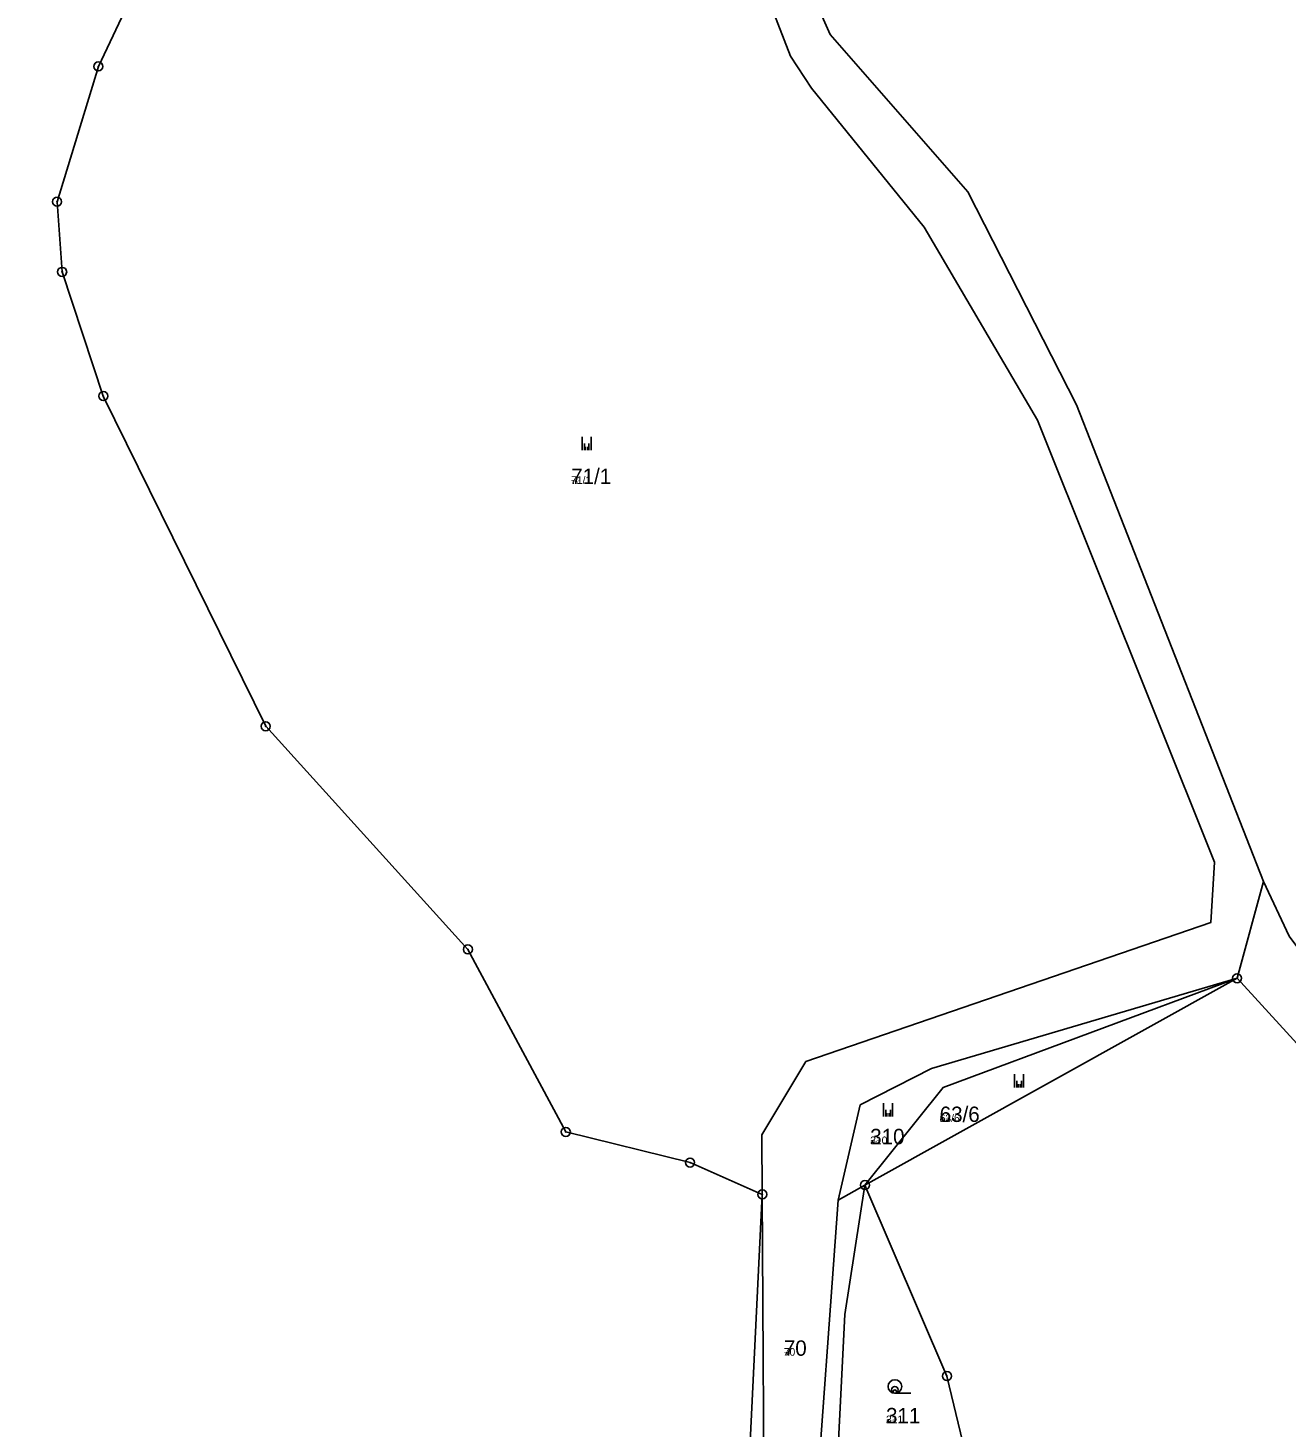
# Model space of a CAD drawing. Extents: x -759873 to -758487, y -975024 to -973516.
# Drawn here: x -759674.3 to -759535.1, y -974042.3 to -973887.5 of the extents above; entities that cross this region are included whole.
import ezdxf

# ---------------------------------------------------------------- set-up
doc = ezdxf.new("R2010")
doc.units = 0
for name, color, linetype in [('KAT_02_hranice parcel', 7, 'Continuous'), ('KAT_03_1000_čísla parcelní', 7, 'Continuous'), ('KAT_03_250_čísla parcelní', 7, 'Continuous'), ('KAT_03_500_čísla parcelní', 7, 'Continuous'), ('KAT_05_1000_značky kultur', 7, 'Continuous'), ('KAT_05_250_značky kultur', 7, 'Continuous'), ('KAT_05_500_značky kultur', 7, 'Continuous'), ('KAT_11_značky bodu BP', 7, 'Continuous'), ('KAT_14_plocha_pozemek', 7, 'Continuous')]:
    doc.layers.add(name, color=color, linetype=linetype)

msp = doc.modelspace()

# ---------------------------------------------------------------- linework, layer by layer
at = {"layer": 'KAT_02_hranice parcel'}
for p, q in [((-759540.62, -973992.59), (-759537.69, -973981.89)), ((-759581.76, -974015.47), (-759540.62, -973992.59)), ((-759584.71, -974017.13), (-759581.76, -974015.47))]:
    msp.add_line(p, q, dxfattribs=at)
for points in [[(-759642.86, -973817.27), (-759622.31, -973845.36), (-759599.3, -973863.35), (-759595.14, -973866.68), (-759585.59, -973888.19), (-759570.4, -973905.6), (-759558.36, -973929.16), (-759537.69, -973981.89)], [(-759646.4, -973820.05), (-759624.62, -973848.25), (-759601.48, -973866.73), (-759598.12, -973869.56), (-759590, -973890.6), (-759587.66, -973894.15), (-759575.23, -973909.5), (-759562.68, -973930.86), (-759543.13, -973979.74), (-759543.54, -973986.43), (-759588.28, -974001.82), (-759593.15, -974009.93), (-759593.11, -974016.5)], [(-759673.37, -973834.52), (-759660.11, -973862.2), (-759658.11, -973874), (-759666.51, -973891.74), (-759671.07, -973906.7), (-759670.51, -973914.46), (-759665.96, -973928.2), (-759648.01, -973964.72), (-759625.66, -973989.4), (-759614.83, -974009.59), (-759601.09, -974012.98), (-759593.11, -974016.5)], [(-759375.02, -973972.21), (-759392.43, -973986.14), (-759409.9, -973995.83), (-759439.94, -974002.4), (-759481.31, -974010.9), (-759504.62, -974014.4), (-759516.13, -974013.6), (-759526.21, -974008.38), (-759540.62, -973992.59)], [(-759537.69, -973981.89), (-759534.87, -973987.95), (-759522.17, -974004.99), (-759507.2, -974010.32), (-759486.22, -974007.54), (-759442.81, -973998.61), (-759428.57, -973995.71)], [(-759584.71, -974017.13), (-759582.28, -974006.61), (-759574.39, -974002.59), (-759540.62, -973992.59)], [(-759540.62, -973992.59), (-759573.13, -974004.68), (-759581.76, -974015.47)], [(-759593.11, -974016.5), (-759595.2, -974059.1), (-759592.59, -974066.4)], [(-759593.11, -974016.5), (-759592.85, -974058.75), (-759592.59, -974066.4)], [(-759581.76, -974015.47), (-759584, -974029.8), (-759585.8, -974065.8), (-759572.7, -974070.6), (-759567.32, -974066.36)], [(-759581.76, -974015.47), (-759572.7, -974036.6), (-759569.19, -974051.29), (-759567.32, -974066.36)], [(-759587.88, -974071.09), (-759587.42, -974054.22), (-759584.71, -974017.13)]]:
    msp.add_lwpolyline(points, dxfattribs=at)
at = {"layer": 'KAT_05_1000_značky kultur'}
for p, q in [((-759613.03, -973934.2), (-759613.03, -973932.7)), ((-759612.03, -973934.2), (-759612.03, -973932.7)), ((-759565.22, -974004.69), (-759565.22, -974003.19)), ((-759564.22, -974004.69), (-759564.22, -974003.19)), ((-759579.71, -974007.9), (-759579.71, -974006.4)), ((-759578.71, -974007.9), (-759578.71, -974006.4)), ((-759578.45, -974038.5), (-759576.7, -974038.5))]:
    msp.add_line(p, q, dxfattribs=at)
msp.add_circle((-759578.45, -974037.75), 0.75, dxfattribs=at)
at = {"layer": 'KAT_05_250_značky kultur'}
for p, q in [((-759612.65, -973934.2), (-759612.65, -973933.83)), ((-759612.4, -973934.2), (-759612.4, -973933.83)), ((-759564.84, -974004.69), (-759564.84, -974004.32)), ((-759564.59, -974004.69), (-759564.59, -974004.32)), ((-759579.33, -974007.9), (-759579.33, -974007.53)), ((-759579.08, -974007.9), (-759579.08, -974007.53)), ((-759578.46, -974038.5), (-759578.02, -974038.5))]:
    msp.add_line(p, q, dxfattribs=at)
msp.add_circle((-759578.46, -974038.31), 0.187, dxfattribs=at)
at = {"layer": 'KAT_05_500_značky kultur'}
for p, q in [((-759612.78, -973934.2), (-759612.78, -973933.45)), ((-759612.28, -973934.2), (-759612.28, -973933.45)), ((-759564.97, -974004.69), (-759564.97, -974003.94)), ((-759564.46, -974004.69), (-759564.46, -974003.94)), ((-759579.46, -974007.9), (-759579.46, -974007.15)), ((-759578.95, -974007.9), (-759578.95, -974007.15)), ((-759578.46, -974038.5), (-759577.58, -974038.5))]:
    msp.add_line(p, q, dxfattribs=at)
msp.add_circle((-759578.46, -974038.12), 0.375, dxfattribs=at)
at = {"layer": 'KAT_11_značky bodu BP'}
for centre, radius in [((-759666.51, -973891.74), 0.5), ((-759666.51, -973891.74), 0.0303), ((-759671.07, -973906.7), 0.5), ((-759671.07, -973906.7), 0.0303), ((-759670.51, -973914.46), 0.5), ((-759670.51, -973914.46), 0.0303), ((-759665.96, -973928.2), 0.5), ((-759665.96, -973928.2), 0.0303), ((-759648.01, -973964.72), 0.5), ((-759648.01, -973964.72), 0.0303), ((-759625.66, -973989.4), 0.5), ((-759625.66, -973989.4), 0.0303), ((-759540.62, -973992.59), 0.5), ((-759540.62, -973992.59), 0.0303), ((-759614.83, -974009.59), 0.5), ((-759614.83, -974009.59), 0.0303), ((-759601.09, -974012.98), 0.5), ((-759601.09, -974012.98), 0.0303), ((-759581.76, -974015.47), 0.5), ((-759593.11, -974016.5), 0.5), ((-759593.11, -974016.5), 0.0303), ((-759581.76, -974015.47), 0.0303), ((-759572.7, -974036.6), 0.5), ((-759572.7, -974036.6), 0.0303)]:
    msp.add_circle(centre, radius, dxfattribs=at)
at = {"layer": 'KAT_14_plocha_pozemek'}
for points in [[(-759666.51, -973891.74), (-759671.07, -973906.7), (-759670.51, -973914.46), (-759665.96, -973928.2), (-759648.01, -973964.72), (-759625.66, -973989.4), (-759614.83, -974009.59), (-759601.09, -974012.98), (-759593.11, -974016.5), (-759593.15, -974009.93), (-759588.28, -974001.82), (-759543.54, -973986.43), (-759543.13, -973979.74), (-759562.68, -973930.86), (-759575.23, -973909.5), (-759587.66, -973894.15), (-759590, -973890.6), (-759598.12, -973869.56), (-759601.48, -973866.73), (-759624.62, -973848.25), (-759646.4, -973820.05), (-759673.37, -973834.52), (-759660.11, -973862.2), (-759658.11, -973874)], [(-759581.76, -974015.47), (-759573.13, -974004.68), (-759540.62, -973992.59), (-759574.39, -974002.59), (-759582.28, -974006.61), (-759584.71, -974017.13)], [(-759540.62, -973992.59), (-759573.13, -974004.68), (-759581.76, -974015.47)], [(-759593.11, -974016.5), (-759595.2, -974059.1), (-759592.59, -974066.4), (-759592.85, -974058.75)], [(-759587.88, -974071.09), (-759577.62, -974077.7), (-759576.5, -974076.47), (-759567.32, -974066.36), (-759572.7, -974070.6), (-759585.8, -974065.8), (-759584, -974029.8), (-759581.76, -974015.47), (-759584.71, -974017.13), (-759587.42, -974054.22)], [(-759581.76, -974015.47), (-759584, -974029.8), (-759585.8, -974065.8), (-759572.7, -974070.6), (-759567.32, -974066.36), (-759569.19, -974051.29), (-759572.7, -974036.6)]]:
    msp.add_lwpolyline(points, close=True, dxfattribs=at)
for points in [[(-759595.2, -974059.1), (-759593.11, -974016.5), (-759601.09, -974012.98), (-759614.83, -974009.59), (-759625.66, -973989.4), (-759648.01, -973964.72), (-759665.96, -973928.2), (-759670.51, -973914.46), (-759671.07, -973906.7), (-759666.51, -973891.74), (-759658.11, -973874), (-759660.11, -973862.2), (-759673.37, -973834.52), (-759675.2, -973835.5), (-759686.95, -973842.38), (-759689.8, -973844.05), (-759704.1, -973854.15), (-759721.15, -973878.47), (-759722.5, -973880.4), (-759745.55, -973929), (-759762.9, -973958.35), (-759752.64, -974049.58)], [(-759595.14, -973866.68), (-759585.59, -973888.19), (-759570.4, -973905.6), (-759558.36, -973929.16), (-759537.69, -973981.89), (-759534.87, -973987.95), (-759522.17, -974004.99), (-759507.2, -974010.32), (-759486.22, -974007.54), (-759442.81, -973998.61), (-759428.57, -973995.71), (-759426.45, -973975.66), (-759426.15, -973942.23), (-759429.26, -973891.99), (-759425.85, -973891.06), (-759422.91, -973940.68), (-759422.03, -973976.6), (-759423.55, -973994.67), (-759417.41, -973993.43), (-759394.33, -973982.37)], [(-759587.42, -974054.22), (-759584.71, -974017.13), (-759582.28, -974006.61), (-759574.39, -974002.59), (-759540.62, -973992.59), (-759537.69, -973981.89), (-759558.36, -973929.16), (-759570.4, -973905.6), (-759585.59, -973888.19), (-759595.14, -973866.68)], [(-759598.12, -973869.56), (-759590, -973890.6), (-759587.66, -973894.15), (-759575.23, -973909.5), (-759562.68, -973930.86), (-759543.13, -973979.74), (-759543.54, -973986.43), (-759588.28, -974001.82), (-759593.15, -974009.93), (-759593.11, -974016.5), (-759592.85, -974058.75)], [(-759381.19, -974059.58), (-759372.61, -974024.62), (-759368.35, -973995.47), (-759369.08, -973970.45), (-759375.02, -973972.21), (-759392.43, -973986.14), (-759409.9, -973995.83), (-759439.94, -974002.4), (-759481.31, -974010.9), (-759504.62, -974014.4), (-759516.13, -974013.6), (-759526.21, -974008.38), (-759540.62, -973992.59), (-759581.76, -974015.47), (-759572.7, -974036.6), (-759569.19, -974051.29)], [(-759394.33, -973982.37), (-759417.41, -973993.43), (-759423.55, -973994.67), (-759428.57, -973995.71), (-759442.81, -973998.61), (-759486.22, -974007.54), (-759507.2, -974010.32), (-759522.17, -974004.99), (-759534.87, -973987.95), (-759537.69, -973981.89), (-759540.62, -973992.59), (-759526.21, -974008.38), (-759516.13, -974013.6), (-759504.62, -974014.4), (-759481.31, -974010.9), (-759439.94, -974002.4), (-759409.9, -973995.83)]]:
    msp.add_lwpolyline(points, dxfattribs=at)

# ---------------------------------------------------------------- texts
at = {"layer": 'KAT_03_1000_čísla parcelní'}
for s, p in [('71/1', (-759614.24, -973937.92)), ('63/6', (-759573.5, -974008.49)), ('310', (-759581.18, -974010.95)), ('70', (-759590.73, -974034.35)), ('311', (-759579.43, -974041.82))]:
    msp.add_text(s, height=1.7, dxfattribs=at).set_placement(p)
at = {"layer": 'KAT_03_250_čísla parcelní'}
for s, p in [('71/1', (-759614.24, -973937.92)), ('63/6', (-759573.5, -974008.49)), ('310', (-759581.18, -974010.95)), ('70', (-759590.73, -974034.35)), ('311', (-759579.43, -974041.82))]:
    msp.add_text(s, height=0.425, dxfattribs=at).set_placement(p)
at = {"layer": 'KAT_03_500_čísla parcelní'}
for s, p in [('71/1', (-759614.24, -973937.92)), ('63/6', (-759573.5, -974008.49)), ('310', (-759581.18, -974010.95)), ('70', (-759590.73, -974034.35)), ('311', (-759579.43, -974041.82))]:
    msp.add_text(s, height=0.85, dxfattribs=at).set_placement(p)

doc.saveas('drawing.dxf')
